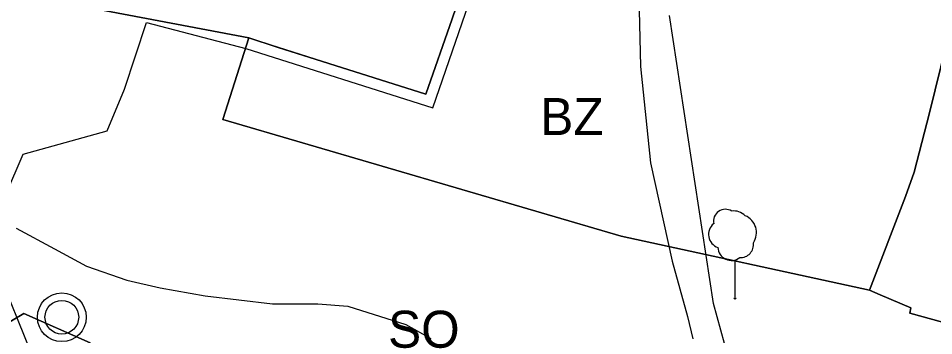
# Model space of a CAD drawing. Extents: x -758499 to -754160, y -1175205 to -1172032.
# Drawn here: x -756125.8 to -755878.4, y -1174284.7 to -1174199 of the extents above; entities that cross this region are included whole.
import ezdxf

# ---------------------------------------------------------------- set-up
doc = ezdxf.new("R2010")
doc.units = 0
for name, color, linetype in [('A008_NKPam_b', 7, 'Continuous'), ('A011_UrbHod_p', 7, 'Continuous'), ('A032_PamStrom_b', 7, 'Continuous'), ('A050_Q100_p', 7, 'Continuous'), ('A070_Kanal_l', 7, 'Continuous'), ('HRANICE zastavěného území', 7, 'Continuous'), ('HRANICE zastavěného území - podbarvení', 7, 'Continuous'), ('indexy RZV_TYP_1', 7, 'Continuous'), ('PLOCHY B bydlení', 7, 'Continuous'), ('PLOCHY BZ bydlení-zeleň soukromá', 7, 'Continuous'), ('PLOCHY NZo zemědělské-orná půda', 7, 'Continuous'), ('PLOCHY PV prostranství veřejné', 7, 'Continuous'), ('PLOCHY SO smíšené obytné', 7, 'Continuous'), ('vrstevnice', 7, 'Continuous')]:
    doc.layers.add(name, color=color, linetype=linetype)

msp = doc.modelspace()

# ---------------------------------------------------------------- linework, layer by layer
at = {"layer": 'A008_NKPam_b'}
for radius in [6.59, 4.55]:
    msp.add_circle((-756114, -1174279.75), radius, dxfattribs=at)
at = {"layer": 'A011_UrbHod_p'}
msp.add_lwpolyline([(-756273.23, -1174274.4), (-756251.11, -1174265.71), (-756254.17, -1174258.81), (-756256.09, -1174254.46), (-756248.06, -1174251.43), (-756234.08, -1174247.57), (-756223.73, -1174245.39), (-756213.55, -1174247.3), (-756205.43, -1174250.06), (-756200.11, -1174241.96), (-756194.56, -1174221.89), (-756162.56, -1174210.19), (-756161.22, -1174209.7), (-756153.15, -1174225.26), (-756144.74, -1174241.49), (-756141.27, -1174263.74), (-756133.65, -1174256.85), (-756124.46, -1174235.67), (-756101.79, -1174229.35), (-756097.1, -1174218.12), (-756091.08, -1174200.15), (-756064.31, -1174207.17), (-756013.75, -1174223.19), (-755992.59, -1174161.72)], dxfattribs=at)
at = {"layer": 'A032_PamStrom_b'}
msp.add_lwpolyline([(-755932.12, -1174264.28), (-755932.12, -1174274.68)], dxfattribs=at)
msp.add_circle((-755932.12, -1174274.68), 0.199, dxfattribs=at)
for centre, radius, start, end in [((-755934.68, -1174253.84), 3.25, 57.8271, 191.3633), ((-755934.68, -1174253.84), 3.25, 57.8271, 191.3633), ((-755932.46, -1174255.44), 4.41, 45.0376, 97.3892), ((-755932.46, -1174255.44), 4.41, 45.0376, 97.3892), ((-755931.26, -1174256.89), 4.95, 326.4798, 67.1931), ((-755931.26, -1174256.89), 4.95, 326.4798, 67.1931), ((-755935.54, -1174257.37), 3.71, 128.9723, 251.3528), ((-755935.54, -1174257.37), 3.71, 128.9723, 251.3528), ((-755933.06, -1174260.73), 3.67, 182.3675, 307.4406), ((-755933.06, -1174260.73), 3.67, 182.3675, 307.4406), ((-755930.66, -1174260.09), 3.56, 267.3801, 7.6678), ((-755930.66, -1174260.09), 3.56, 267.3801, 7.6678)]:
    msp.add_arc(centre, radius, start, end, dxfattribs=at)
at = {"layer": 'A050_Q100_p'}
for p, q in [((-755937.92, -1174276.07), (-755949.85, -1174198.25)), ((-755913.37, -1174364.41), (-755937.92, -1174276.07))]:
    msp.add_line(p, q, dxfattribs=at)
at = {"layer": 'A070_Kanal_l'}
msp.add_line((-756140.29, -1174245.27), (-756122.25, -1174289.44), dxfattribs=at)
at = {"layer": 'HRANICE zastavěného území'}
msp.add_lwpolyline([(-756124.99, -1174192.5), (-756063.48, -1174204.29), (-756015.63, -1174219.45), (-756008.51, -1174199.08), (-755994.56, -1174158.22)], dxfattribs=at)
at = {"layer": 'HRANICE zastavěného území - podbarvení'}
msp.add_lwpolyline([(-756124.99, -1174192.5), (-756063.48, -1174204.29), (-756015.63, -1174219.45), (-756008.51, -1174199.08), (-755994.56, -1174158.22)], dxfattribs=at)
at = {"layer": 'PLOCHY B bydlení'}
msp.add_lwpolyline([(-755873.39, -1174281.84), (-755884.83, -1174278.66), (-755884.62, -1174277.19), (-755892.9, -1174273.68), (-755895.79, -1174272.46), (-755886.05, -1174247.17), (-755883.68, -1174240.59), (-755879.51, -1174224.52), (-755873.46, -1174199.7)], dxfattribs=at)
at = {"layer": 'PLOCHY BZ bydlení-zeleň soukromá'}
msp.add_lwpolyline([(-756063.48, -1174204.29), (-756055.83, -1174206.81), (-756015.63, -1174219.45), (-756008.51, -1174199.08), (-755994.56, -1174158.22), (-755963.01, -1174165.09), (-755961.69, -1174165.38), (-755957.52, -1174166.41), (-755933.14, -1174172.87), (-755925.1, -1174174.9), (-755902.58, -1174180.58), (-755901.35, -1174180.93), (-755870.63, -1174189.05), (-755872.28, -1174194.84), (-755873.46, -1174199.7), (-755879.51, -1174224.52), (-755883.68, -1174240.59), (-755886.05, -1174247.17), (-755895.79, -1174272.46), (-755962.87, -1174257.83), (-756070.52, -1174226.28)], close=True, dxfattribs=at)
at = {"layer": 'PLOCHY NZo zemědělské-orná půda'}
msp.add_lwpolyline([(-755994.56, -1174158.22), (-756008.51, -1174199.08), (-756015.63, -1174219.45), (-756055.83, -1174206.81), (-756063.48, -1174204.29), (-756124.99, -1174192.5)], dxfattribs=at)
at = {"layer": 'PLOCHY PV prostranství veřejné'}
msp.add_lwpolyline([(-756130.06, -1174282.15), (-756124.3, -1174278.74), (-756106.35, -1174286.68)], dxfattribs=at)
at = {"layer": 'PLOCHY SO smíšené obytné'}
for points in [[(-756124.99, -1174192.5), (-756063.48, -1174204.29), (-756070.52, -1174226.28), (-755962.87, -1174257.83), (-755895.79, -1174272.46), (-755892.9, -1174273.68), (-755884.62, -1174277.19), (-755884.83, -1174278.66), (-755873.39, -1174281.84)], [(-756106.35, -1174286.68), (-756124.3, -1174278.74), (-756130.06, -1174282.15)]]:
    msp.add_lwpolyline(points, dxfattribs=at)
at = {"layer": 'vrstevnice'}
for p, q in [((-755957.97, -1174196.73), (-755957.68, -1174212.03)), ((-755957.97, -1174196.73), (-755957.68, -1174212.03)), ((-755957.68, -1174212.03), (-755954.94, -1174238.01)), ((-755957.68, -1174212.03), (-755954.94, -1174238.01)), ((-755954.94, -1174238.01), (-755949.06, -1174264.59)), ((-755954.94, -1174238.01), (-755949.06, -1174264.59)), ((-756126.34, -1174255.67), (-756115.99, -1174261.27)), ((-756115.99, -1174261.27), (-756107.31, -1174265.97)), ((-756107.31, -1174265.97), (-756096.43, -1174269.72)), ((-755949.06, -1174264.59), (-755944.98, -1174279.57)), ((-755949.06, -1174264.59), (-755944.98, -1174279.57)), ((-756096.43, -1174269.72), (-756087.4, -1174271.84)), ((-756087.4, -1174271.84), (-756075.31, -1174273.94)), ((-756075.31, -1174273.94), (-756057.12, -1174276.11)), ((-756057.12, -1174276.11), (-756044.85, -1174276.11)), ((-756044.85, -1174276.11), (-756036.73, -1174276.78)), ((-756036.73, -1174276.78), (-756021.04, -1174281.74)), ((-755944.98, -1174279.57), (-755943.54, -1174285.63)), ((-755944.98, -1174279.57), (-755943.54, -1174285.63)), ((-756021.04, -1174281.74), (-756014.26, -1174285.49))]:
    msp.add_line(p, q, dxfattribs=at)

# ---------------------------------------------------------------- texts
at = {"layer": 'indexy RZV_TYP_1'}
for s, p in [('BZ', (-755984.71, -1174230.52)), ('SO', (-756025.83, -1174287.99))]:
    msp.add_text(s, height=10, dxfattribs=at).set_placement(p)

doc.saveas('drawing.dxf')
